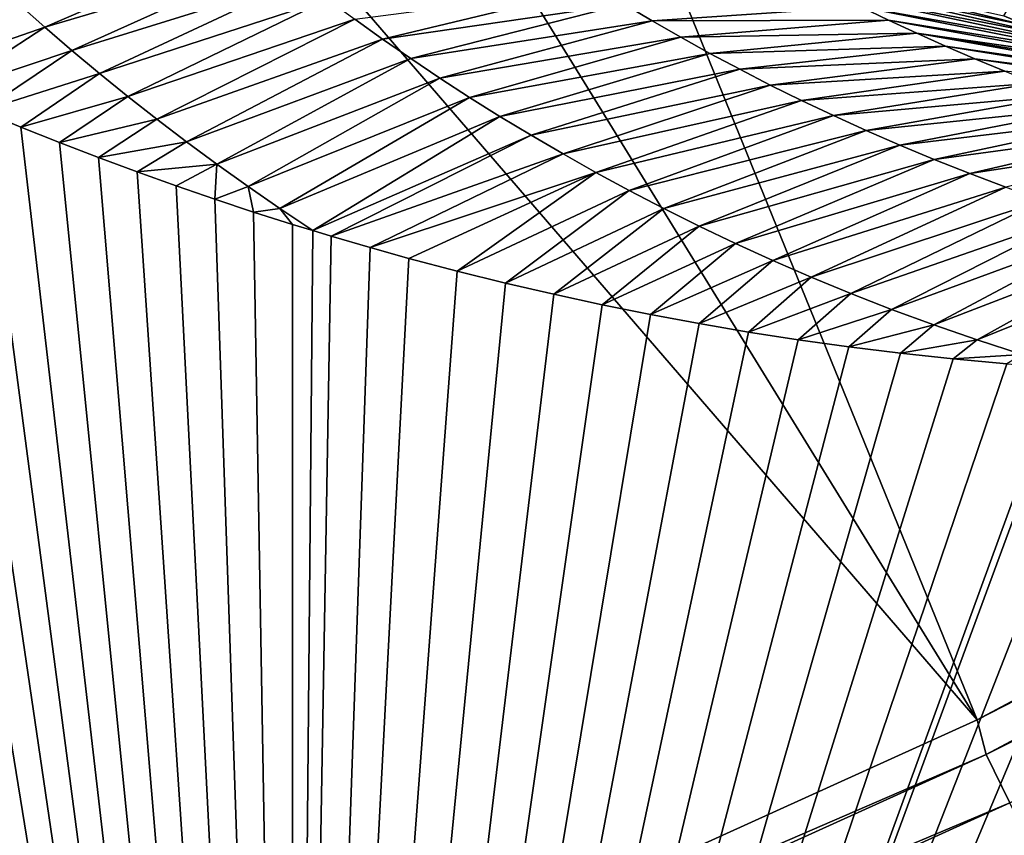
# Model space of a CAD drawing. Header units: millimetres. Extents: x -43.6 to 43.6, y -43.6 to 43.6.
# Tile 444 of 637: x 14.6 to 15.7, y -31.9 to -31. Entities that reach past the tile are written whole.
import ezdxf

# ---------------------------------------------------------------- set-up
doc = ezdxf.new("R2010")
doc.units = ezdxf.units.MM
doc.header["$LTSCALE"] = 52.148148
for name, color, linetype in [('151', 7, 'CONTINUOUS'), ('154', 7, 'CONTINUOUS'), ('213', 7, 'CONTINUOUS'), ('390', 7, 'CONTINUOUS'), ('403', 7, 'CONTINUOUS')]:
    doc.layers.add(name, color=color, linetype=linetype)

msp = doc.modelspace()

# ---------------------------------------------------------------- linework, layer by layer
at = {"layer": '151', "linetype": 'Continuous'}
for points in [[(13.5212, -30.4243, 10.7185), (14.8958, -33.7164, 23.9303), (12.0943, -31.0192, 10.7185), (13.5212, -30.4243, 10.7185)], [(13.5519, -30.4505, 10.8534), (14.8958, -33.7164, 23.9303), (13.5212, -30.4243, 10.7185), (13.5519, -30.4505, 10.8534)], [(13.583, -30.4765, 10.9884), (14.8958, -33.7164, 23.9303), (13.5519, -30.4505, 10.8534), (13.583, -30.4765, 10.9884)], [(13.6146, -30.5023, 11.1233), (14.8958, -33.7164, 23.9303), (13.583, -30.4765, 10.9884), (13.6146, -30.5023, 11.1233)], [(13.6466, -30.5279, 11.2582), (14.8958, -33.7164, 23.9303), (13.6146, -30.5023, 11.1233), (13.6466, -30.5279, 11.2582)], [(13.679, -30.5533, 11.3931), (14.8958, -33.7164, 23.9303), (13.6466, -30.5279, 11.2582), (13.679, -30.5533, 11.3931)], [(13.7119, -30.5785, 11.528), (14.8958, -33.7164, 23.9303), (13.679, -30.5533, 11.3931), (13.7119, -30.5785, 11.528)], [(13.7451, -30.6035, 11.6629), (14.8958, -33.7164, 23.9303), (13.7119, -30.5785, 11.528), (13.7451, -30.6035, 11.6629)], [(13.7789, -30.6283, 11.798), (14.8958, -33.7164, 23.9303), (13.7451, -30.6035, 11.6629), (13.7789, -30.6283, 11.798)], [(13.8132, -30.6529, 11.9332), (14.8958, -33.7164, 23.9303), (13.7789, -30.6283, 11.798), (13.8132, -30.6529, 11.9332)], [(13.8481, -30.6773, 12.0687), (14.8958, -33.7164, 23.9303), (13.8132, -30.6529, 11.9332), (13.8481, -30.6773, 12.0687)], [(13.8833, -30.7015, 12.2041), (14.8958, -33.7164, 23.9303), (13.8481, -30.6773, 12.0687), (13.8833, -30.7015, 12.2041)], [(13.919, -30.7253, 12.3392), (14.8958, -33.7164, 23.9303), (13.8833, -30.7015, 12.2041), (13.919, -30.7253, 12.3392)], [(13.9552, -30.7489, 12.4742), (14.8958, -33.7164, 23.9303), (13.919, -30.7253, 12.3392), (13.9552, -30.7489, 12.4742)], [(13.9919, -30.7723, 12.6091), (14.8958, -33.7164, 23.9303), (13.9552, -30.7489, 12.4742), (13.9919, -30.7723, 12.6091)], [(14.0289, -30.7953, 12.7436), (14.8958, -33.7164, 23.9303), (13.9919, -30.7723, 12.6091), (14.0289, -30.7953, 12.7436)], [(14.0661, -30.8179, 12.877), (14.8958, -33.7164, 23.9303), (14.0289, -30.7953, 12.7436), (14.0661, -30.8179, 12.877)], [(14.1037, -30.8401, 13.0094), (14.8958, -33.7164, 23.9303), (14.0661, -30.8179, 12.877), (14.1037, -30.8401, 13.0094)], [(14.1415, -30.8619, 13.1411), (14.8958, -33.7164, 23.9303), (14.1037, -30.8401, 13.0094), (14.1415, -30.8619, 13.1411)], [(14.165, -30.8751, 13.2218), (14.8958, -33.7164, 23.9303), (14.1415, -30.8619, 13.1411), (14.165, -30.8751, 13.2218)], [(14.1795, -30.8832, 13.2716), (14.8958, -33.7164, 23.9303), (14.165, -30.8751, 13.2218), (14.1795, -30.8832, 13.2716)], [(14.2175, -30.9039, 13.4002), (14.8958, -33.7164, 23.9303), (14.1795, -30.8832, 13.2716), (14.2175, -30.9039, 13.4002)], [(14.2554, -30.9241, 13.5267), (14.8958, -33.7164, 23.9303), (14.2175, -30.9039, 13.4002), (14.2554, -30.9241, 13.5267)], [(14.2933, -30.9437, 13.6516), (14.8958, -33.7164, 23.9303), (14.2554, -30.9241, 13.5267), (14.2933, -30.9437, 13.6516)], [(14.3312, -30.9628, 13.7746), (14.8958, -33.7164, 23.9303), (14.2933, -30.9437, 13.6516), (14.3312, -30.9628, 13.7746)], [(14.3688, -30.9813, 13.8953), (14.8958, -33.7164, 23.9303), (14.3312, -30.9628, 13.7746), (14.3688, -30.9813, 13.8953)], [(14.4137, -31.0026, 14.0371), (14.8958, -33.7164, 23.9303), (14.3688, -30.9813, 13.8953), (14.4137, -31.0026, 14.0371)], [(14.4583, -31.0231, 14.1756), (14.8958, -33.7164, 23.9303), (14.4137, -31.0026, 14.0371), (14.4583, -31.0231, 14.1756)], [(14.8958, -33.7164, 23.9303), (12.7067, -34.6008, 23.9303), (12.0943, -31.0192, 10.7185), (14.8958, -33.7164, 23.9303)], [(14.5027, -31.0428, 14.3113), (14.8958, -33.7164, 23.9303), (14.4583, -31.0231, 14.1756), (14.5027, -31.0428, 14.3113)], [(14.5468, -31.0618, 14.4442), (14.8958, -33.7164, 23.9303), (14.5027, -31.0428, 14.3113), (14.5468, -31.0618, 14.4442)], [(14.5906, -31.08, 14.5741), (14.8958, -33.7164, 23.9303), (14.5468, -31.0618, 14.4442), (14.5906, -31.08, 14.5741)], [(14.6343, -31.0974, 14.7015), (14.8958, -33.7164, 23.9303), (14.5906, -31.08, 14.5741), (14.6343, -31.0974, 14.7015)], [(14.6779, -31.1143, 14.8268), (14.8958, -33.7164, 23.9303), (14.6343, -31.0974, 14.7015), (14.6779, -31.1143, 14.8268)], [(14.7215, -31.1305, 14.9501), (14.8958, -33.7164, 23.9303), (14.6779, -31.1143, 14.8268), (14.7215, -31.1305, 14.9501)], [(14.765, -31.1461, 15.0712), (14.8958, -33.7164, 23.9303), (14.7215, -31.1305, 14.9501), (14.765, -31.1461, 15.0712)], [(14.8085, -31.1611, 15.1905), (14.8958, -33.7164, 23.9303), (14.765, -31.1461, 15.0712), (14.8085, -31.1611, 15.1905)], [(14.852, -31.1755, 15.3081), (14.8958, -33.7164, 23.9303), (14.8085, -31.1611, 15.1905), (14.852, -31.1755, 15.3081)], [(14.8956, -31.1894, 15.424), (14.8958, -33.7164, 23.9303), (14.852, -31.1755, 15.3081), (14.8956, -31.1894, 15.424)], [(14.9185, -31.1964, 15.484), (14.8958, -33.7164, 23.9303), (14.8956, -31.1894, 15.424), (14.9185, -31.1964, 15.484)], [(14.9392, -31.2026, 15.538), (14.8958, -33.7164, 23.9303), (14.9185, -31.1964, 15.484), (14.9392, -31.2026, 15.538)], [(14.9828, -31.2154, 15.6502), (14.8958, -33.7164, 23.9303), (14.9392, -31.2026, 15.538), (14.9828, -31.2154, 15.6502)], [(15.0263, -31.2275, 15.7605), (14.8958, -33.7164, 23.9303), (14.9828, -31.2154, 15.6502), (15.0263, -31.2275, 15.7605)], [(15.0806, -31.2418, 15.8958), (14.8958, -33.7164, 23.9303), (15.0263, -31.2275, 15.7605), (15.0806, -31.2418, 15.8958)], [(15.1349, -31.2553, 16.0283), (14.8958, -33.7164, 23.9303), (15.0806, -31.2418, 15.8958), (15.1349, -31.2553, 16.0283)], [(15.1891, -31.2679, 16.1578), (14.8958, -33.7164, 23.9303), (15.1349, -31.2553, 16.0283), (15.1891, -31.2679, 16.1578)], [(15.2433, -31.2797, 16.2849), (14.8958, -33.7164, 23.9303), (15.1891, -31.2679, 16.1578), (15.2433, -31.2797, 16.2849)], [(15.2978, -31.2907, 16.41), (14.8958, -33.7164, 23.9303), (15.2433, -31.2797, 16.2849), (15.2978, -31.2907, 16.41)], [(15.3524, -31.3008, 16.5329), (14.8958, -33.7164, 23.9303), (15.2978, -31.2907, 16.41), (15.3524, -31.3008, 16.5329)], [(15.4076, -31.3103, 16.6545), (14.8958, -33.7164, 23.9303), (15.3524, -31.3008, 16.5329), (15.4076, -31.3103, 16.6545)], [(15.4636, -31.319, 16.7751), (14.8958, -33.7164, 23.9303), (15.4076, -31.3103, 16.6545), (15.4636, -31.319, 16.7751)], [(15.5203, -31.3269, 16.8946), (14.8958, -33.7164, 23.9303), (15.4636, -31.319, 16.7751), (15.5203, -31.3269, 16.8946)], [(15.5783, -31.3341, 17.0138), (14.8958, -33.7164, 23.9303), (15.5203, -31.3269, 16.8946), (15.5783, -31.3341, 17.0138)], [(15.6375, -31.3405, 17.1327), (14.8958, -33.7164, 23.9303), (15.5783, -31.3341, 17.0138), (15.6375, -31.3405, 17.1327)], [(15.6977, -31.346, 17.2507), (14.8958, -33.7164, 23.9303), (15.6375, -31.3405, 17.1327), (15.6977, -31.346, 17.2507)], [(15.7589, -31.3506, 17.3677), (14.8958, -33.7164, 23.9303), (15.6977, -31.346, 17.2507), (15.7589, -31.3506, 17.3677)], [(17.0249, -32.6928, 23.9303), (14.8958, -33.7164, 23.9303), (16.2638, -31.3497, 18.2155), (17.0249, -32.6928, 23.9303)], [(16.2638, -31.3497, 18.2155), (14.8958, -33.7164, 23.9303), (16.1878, -31.3543, 18.101), (16.2638, -31.3497, 18.2155)], [(15.7673, -31.3511, 17.3834), (14.8958, -33.7164, 23.9303), (15.7589, -31.3506, 17.3677), (15.7673, -31.3511, 17.3834)], [(15.8213, -31.3542, 17.4837), (14.8958, -33.7164, 23.9303), (15.7673, -31.3511, 17.3834), (15.8213, -31.3542, 17.4837)], [(15.8838, -31.3568, 17.5967), (14.8958, -33.7164, 23.9303), (15.8213, -31.3542, 17.4837), (15.8838, -31.3568, 17.5967)], [(16.1878, -31.3543, 18.101), (14.8958, -33.7164, 23.9303), (16.1292, -31.3567, 18.0097), (16.1878, -31.3543, 18.101)], [(16.1292, -31.3567, 18.0097), (14.8958, -33.7164, 23.9303), (16.0694, -31.3583, 17.9136), (16.1292, -31.3567, 18.0097)], [(15.9462, -31.3583, 17.7063), (14.8958, -33.7164, 23.9303), (15.8838, -31.3568, 17.5967), (15.9462, -31.3583, 17.7063)], [(16.0694, -31.3583, 17.9136), (14.8958, -33.7164, 23.9303), (16.0084, -31.3588, 17.8124), (16.0694, -31.3583, 17.9136)], [(16.0084, -31.3588, 17.8124), (14.8958, -33.7164, 23.9303), (15.9462, -31.3583, 17.7063), (16.0084, -31.3588, 17.8124)]]:
    msp.add_3dface(points, dxfattribs=at)
at = {"layer": '154', "color": 2, "linetype": 'Continuous'}
for points in [[(12.3097, -26.3016, 2.3697), (15.6645, -31.7457, 25.9303), (13.2621, -25.8344, 2.3697), (12.3097, -26.3016, 2.3697)], [(15.6645, -31.7457, 25.9303), (17.707, -30.6533, 25.9303), (13.2621, -25.8344, 2.3697), (15.6645, -31.7457, 25.9303)], [(11.341, -26.7336, 2.3697), (15.6645, -31.7457, 25.9303), (12.3097, -26.3016, 2.3697), (11.341, -26.7336, 2.3697)], [(13.5561, -32.7018, 25.9303), (15.6645, -31.7457, 25.9303), (11.341, -26.7336, 2.3697), (13.5561, -32.7018, 25.9303)]]:
    msp.add_3dface(points, dxfattribs=at)
at = {"layer": '213', "color": 2, "linetype": 'Continuous'}
for points in [[(17.707, -30.6533, 25.9303), (15.6645, -31.7457, 25.9303), (17.7197, -30.6915, 26.0312), (17.707, -30.6533, 25.9303)], [(15.6645, -31.7457, 25.9303), (15.6745, -31.7847, 26.0312), (17.7197, -30.6915, 26.0312), (15.6645, -31.7457, 25.9303)], [(15.6745, -31.7847, 26.0312), (17.75, -30.7439, 26.1216), (17.7197, -30.6915, 26.0312), (15.6745, -31.7847, 26.0312)], [(15.7012, -31.839, 26.1216), (17.75, -30.7439, 26.1216), (15.6745, -31.7847, 26.0312), (15.7012, -31.839, 26.1216)], [(15.6645, -31.7457, 25.9303), (13.5561, -32.7018, 25.9303), (15.6745, -31.7847, 26.0312), (15.6645, -31.7457, 25.9303)], [(13.5561, -32.7018, 25.9303), (13.5621, -32.7419, 26.0312), (15.6745, -31.7847, 26.0312), (13.5561, -32.7018, 25.9303)], [(13.5621, -32.7419, 26.0312), (15.7012, -31.839, 26.1216), (15.6745, -31.7847, 26.0312), (13.5621, -32.7419, 26.0312)], [(13.5853, -32.7978, 26.1216), (15.7012, -31.839, 26.1216), (13.5621, -32.7419, 26.0312), (13.5853, -32.7978, 26.1216)], [(13.5853, -32.7978, 26.1216), (15.736, -31.9095, 26.1968), (15.7012, -31.839, 26.1216), (13.5853, -32.7978, 26.1216)]]:
    msp.add_3dface(points, dxfattribs=at)
at = {"layer": '390', "linetype": 'Continuous'}
msp.add_3dface([(15.6944, -30.9552, 14.1109), (15.9634, -30.5111, -14.7544), (15.7212, -30.9665, 14.2364), (15.6944, -30.9552, 14.1109)], dxfattribs=at)
at = {"layer": '403', "linetype": 'Continuous'}
for points in [[(14.5882, -30.9417, 14.0688), (14.8479, -30.8683, 14.0211), (14.6178, -30.9679, 14.2104), (14.5882, -30.9417, 14.0688)], [(14.8479, -30.8683, 14.0211), (14.8763, -30.8912, 14.1618), (14.6178, -30.9679, 14.2104), (14.8479, -30.8683, 14.0211)], [(14.6178, -30.9679, 14.2104), (14.8763, -30.8912, 14.1618), (14.6481, -30.994, 14.3519), (14.6178, -30.9679, 14.2104)], [(14.8763, -30.8912, 14.1618), (14.9054, -30.914, 14.3024), (14.6481, -30.994, 14.3519), (14.8763, -30.8912, 14.1618)], [(15.6944, -30.9552, 14.1109), (15.7212, -30.9665, 14.2364), (15.4444, -30.8985, 14.2165), (15.6944, -30.9552, 14.1109)], [(15.4444, -30.8985, 14.2165), (15.7212, -30.9665, 14.2364), (15.4737, -30.9143, 14.3561), (15.4444, -30.8985, 14.2165)], [(14.6481, -30.994, 14.3519), (14.9054, -30.914, 14.3024), (14.6792, -31.0199, 14.4934), (14.6481, -30.994, 14.3519)], [(14.9054, -30.914, 14.3024), (14.9352, -30.9365, 14.443), (14.6792, -31.0199, 14.4934), (14.9054, -30.914, 14.3024)], [(15.7212, -30.9665, 14.2364), (15.7479, -30.9772, 14.3593), (15.4737, -30.9143, 14.3561), (15.7212, -30.9665, 14.2364)], [(15.4737, -30.9143, 14.3561), (15.7479, -30.9772, 14.3593), (15.5035, -30.9297, 14.4957), (15.4737, -30.9143, 14.3561)], [(14.9656, -30.9589, 14.5836), (15.2375, -30.9234, 14.5595), (14.9968, -30.9812, 14.7241), (14.9656, -30.9589, 14.5836)], [(15.2375, -30.9234, 14.5595), (15.2682, -30.9422, 14.7001), (14.9968, -30.9812, 14.7241), (15.2375, -30.9234, 14.5595)], [(15.7479, -30.9772, 14.3593), (15.7745, -30.9876, 14.4802), (15.5035, -30.9297, 14.4957), (15.7479, -30.9772, 14.3593)], [(15.5035, -30.9297, 14.4957), (15.7745, -30.9876, 14.4802), (15.534, -30.945, 14.6351), (15.5035, -30.9297, 14.4957)], [(14.4583, -31.0231, 14.1756), (14.5882, -30.9417, 14.0688), (14.6178, -30.9679, 14.2104), (14.4583, -31.0231, 14.1756)], [(14.6792, -31.0199, 14.4934), (14.9352, -30.9365, 14.443), (14.7109, -31.0456, 14.6349), (14.6792, -31.0199, 14.4934)], [(14.9352, -30.9365, 14.443), (14.9656, -30.9589, 14.5836), (14.7109, -31.0456, 14.6349), (14.9352, -30.9365, 14.443)], [(14.9968, -30.9812, 14.7241), (15.2682, -30.9422, 14.7001), (15.0286, -31.0032, 14.8646), (14.9968, -30.9812, 14.7241)], [(15.2682, -30.9422, 14.7001), (15.2996, -30.9608, 14.8407), (15.0286, -31.0032, 14.8646), (15.2682, -30.9422, 14.7001)], [(15.2682, -30.9422, 14.7001), (15.534, -30.945, 14.6351), (15.2996, -30.9608, 14.8407), (15.2682, -30.9422, 14.7001)], [(15.534, -30.945, 14.6351), (15.565, -30.96, 14.7743), (15.2996, -30.9608, 14.8407), (15.534, -30.945, 14.6351)], [(15.7745, -30.9876, 14.4802), (15.8012, -30.9977, 14.5994), (15.534, -30.945, 14.6351), (15.7745, -30.9876, 14.4802)], [(15.534, -30.945, 14.6351), (15.8012, -30.9977, 14.5994), (15.565, -30.96, 14.7743), (15.534, -30.945, 14.6351)], [(14.7109, -31.0456, 14.6349), (14.9656, -30.9589, 14.5836), (14.7434, -31.0712, 14.7764), (14.7109, -31.0456, 14.6349)], [(14.9656, -30.9589, 14.5836), (14.9968, -30.9812, 14.7241), (14.7434, -31.0712, 14.7764), (14.9656, -30.9589, 14.5836)], [(15.0286, -31.0032, 14.8646), (15.2996, -30.9608, 14.8407), (15.0612, -31.0251, 15.005), (15.0286, -31.0032, 14.8646)], [(15.2996, -30.9608, 14.8407), (15.3316, -30.9792, 14.9811), (15.0612, -31.0251, 15.005), (15.2996, -30.9608, 14.8407)], [(15.2996, -30.9608, 14.8407), (15.565, -30.96, 14.7743), (15.3316, -30.9792, 14.9811), (15.2996, -30.9608, 14.8407)], [(15.565, -30.96, 14.7743), (15.5967, -30.9747, 14.9134), (15.3316, -30.9792, 14.9811), (15.565, -30.96, 14.7743)], [(15.8012, -30.9977, 14.5994), (15.8279, -31.0074, 14.7166), (15.565, -30.96, 14.7743), (15.8012, -30.9977, 14.5994)], [(15.565, -30.96, 14.7743), (15.8279, -31.0074, 14.7166), (15.5967, -30.9747, 14.9134), (15.565, -30.96, 14.7743)], [(14.5027, -31.0428, 14.3113), (14.4583, -31.0231, 14.1756), (14.6178, -30.9679, 14.2104), (14.5027, -31.0428, 14.3113)], [(14.5027, -31.0428, 14.3113), (14.6178, -30.9679, 14.2104), (14.6481, -30.994, 14.3519), (14.5027, -31.0428, 14.3113)], [(15.3316, -30.9792, 14.9811), (15.5967, -30.9747, 14.9134), (15.3644, -30.9973, 15.1214), (15.3316, -30.9792, 14.9811)], [(15.5967, -30.9747, 14.9134), (15.629, -30.9892, 15.0524), (15.3644, -30.9973, 15.1214), (15.5967, -30.9747, 14.9134)], [(15.8279, -31.0074, 14.7166), (15.8546, -31.0167, 14.8321), (15.5967, -30.9747, 14.9134), (15.8279, -31.0074, 14.7166)], [(15.8546, -31.0167, 14.8321), (15.8814, -31.0257, 14.9458), (15.5967, -30.9747, 14.9134), (15.8546, -31.0167, 14.8321)], [(15.5967, -30.9747, 14.9134), (15.8814, -31.0257, 14.9458), (15.629, -30.9892, 15.0524), (15.5967, -30.9747, 14.9134)], [(14.7434, -31.0712, 14.7764), (14.9968, -30.9812, 14.7241), (14.7767, -31.0966, 14.9179), (14.7434, -31.0712, 14.7764)], [(14.9968, -30.9812, 14.7241), (15.0286, -31.0032, 14.8646), (14.7767, -31.0966, 14.9179), (14.9968, -30.9812, 14.7241)], [(15.0612, -31.0251, 15.005), (15.3316, -30.9792, 14.9811), (15.0945, -31.0467, 15.1454), (15.0612, -31.0251, 15.005)], [(15.3316, -30.9792, 14.9811), (15.3644, -30.9973, 15.1214), (15.0945, -31.0467, 15.1454), (15.3316, -30.9792, 14.9811)], [(14.5468, -31.0618, 14.4442), (14.5027, -31.0428, 14.3113), (14.6481, -30.994, 14.3519), (14.5468, -31.0618, 14.4442)], [(14.5468, -31.0618, 14.4442), (14.6481, -30.994, 14.3519), (14.6792, -31.0199, 14.4934), (14.5468, -31.0618, 14.4442)], [(15.0945, -31.0467, 15.1454), (15.3644, -30.9973, 15.1214), (15.1287, -31.0681, 15.2857), (15.0945, -31.0467, 15.1454)], [(15.3644, -30.9973, 15.1214), (15.3979, -31.0152, 15.2617), (15.1287, -31.0681, 15.2857), (15.3644, -30.9973, 15.1214)], [(15.3644, -30.9973, 15.1214), (15.629, -30.9892, 15.0524), (15.3979, -31.0152, 15.2617), (15.3644, -30.9973, 15.1214)], [(15.629, -30.9892, 15.0524), (15.662, -31.0033, 15.1912), (15.3979, -31.0152, 15.2617), (15.629, -30.9892, 15.0524)], [(15.8814, -31.0257, 14.9458), (15.9082, -31.0343, 15.058), (15.629, -30.9892, 15.0524), (15.8814, -31.0257, 14.9458)], [(15.629, -30.9892, 15.0524), (15.9082, -31.0343, 15.058), (15.662, -31.0033, 15.1912), (15.629, -30.9892, 15.0524)], [(14.7767, -31.0966, 14.9179), (15.0286, -31.0032, 14.8646), (14.8108, -31.1218, 15.0594), (14.7767, -31.0966, 14.9179)], [(15.0286, -31.0032, 14.8646), (15.0612, -31.0251, 15.005), (14.8108, -31.1218, 15.0594), (15.0286, -31.0032, 14.8646)], [(15.3979, -31.0152, 15.2617), (15.662, -31.0033, 15.1912), (15.4322, -31.0329, 15.4018), (15.3979, -31.0152, 15.2617)], [(15.662, -31.0033, 15.1912), (15.6956, -31.0172, 15.3299), (15.4322, -31.0329, 15.4018), (15.662, -31.0033, 15.1912)], [(15.9082, -31.0343, 15.058), (15.935, -31.0426, 15.1684), (15.662, -31.0033, 15.1912), (15.9082, -31.0343, 15.058)], [(15.662, -31.0033, 15.1912), (15.935, -31.0426, 15.1684), (15.6956, -31.0172, 15.3299), (15.662, -31.0033, 15.1912)], [(14.5906, -31.08, 14.5741), (14.5468, -31.0618, 14.4442), (14.6792, -31.0199, 14.4934), (14.5906, -31.08, 14.5741)], [(14.5906, -31.08, 14.5741), (14.6792, -31.0199, 14.4934), (14.7109, -31.0456, 14.6349), (14.5906, -31.08, 14.5741)], [(15.1287, -31.0681, 15.2857), (15.3979, -31.0152, 15.2617), (15.1637, -31.0893, 15.426), (15.1287, -31.0681, 15.2857)], [(15.3979, -31.0152, 15.2617), (15.4322, -31.0329, 15.4018), (15.1637, -31.0893, 15.426), (15.3979, -31.0152, 15.2617)], [(15.4322, -31.0329, 15.4018), (15.6956, -31.0172, 15.3299), (15.4673, -31.0502, 15.5418), (15.4322, -31.0329, 15.4018)], [(15.6956, -31.0172, 15.3299), (15.73, -31.0307, 15.4683), (15.4673, -31.0502, 15.5418), (15.6956, -31.0172, 15.3299)], [(14.8108, -31.1218, 15.0594), (15.0612, -31.0251, 15.005), (14.8458, -31.1469, 15.2008), (14.8108, -31.1218, 15.0594)], [(15.0612, -31.0251, 15.005), (15.0945, -31.0467, 15.1454), (14.8458, -31.1469, 15.2008), (15.0612, -31.0251, 15.005)], [(15.1637, -31.0893, 15.426), (15.4322, -31.0329, 15.4018), (15.1995, -31.1103, 15.5662), (15.1637, -31.0893, 15.426)], [(15.4322, -31.0329, 15.4018), (15.4673, -31.0502, 15.5418), (15.1995, -31.1103, 15.5662), (15.4322, -31.0329, 15.4018)], [(15.4673, -31.0502, 15.5418), (15.73, -31.0307, 15.4683), (15.5032, -31.0672, 15.6817), (15.4673, -31.0502, 15.5418)], [(15.73, -31.0307, 15.4683), (15.7651, -31.0439, 15.6066), (15.5032, -31.0672, 15.6817), (15.73, -31.0307, 15.4683)], [(15.5032, -31.0672, 15.6817), (15.7651, -31.0439, 15.6066), (15.54, -31.084, 15.8215), (15.5032, -31.0672, 15.6817)], [(15.7651, -31.0439, 15.6066), (15.8009, -31.0568, 15.7446), (15.54, -31.084, 15.8215), (15.7651, -31.0439, 15.6066)], [(14.6343, -31.0974, 14.7015), (14.5906, -31.08, 14.5741), (14.7109, -31.0456, 14.6349), (14.6343, -31.0974, 14.7015)], [(14.6343, -31.0974, 14.7015), (14.7109, -31.0456, 14.6349), (14.7434, -31.0712, 14.7764), (14.6343, -31.0974, 14.7015)], [(14.8458, -31.1469, 15.2008), (15.0945, -31.0467, 15.1454), (14.8817, -31.1717, 15.3423), (14.8458, -31.1469, 15.2008)], [(15.0945, -31.0467, 15.1454), (15.1287, -31.0681, 15.2857), (14.8817, -31.1717, 15.3423), (15.0945, -31.0467, 15.1454)], [(15.1995, -31.1103, 15.5662), (15.4673, -31.0502, 15.5418), (15.2362, -31.131, 15.7064), (15.1995, -31.1103, 15.5662)], [(15.4673, -31.0502, 15.5418), (15.5032, -31.0672, 15.6817), (15.2362, -31.131, 15.7064), (15.4673, -31.0502, 15.5418)], [(15.54, -31.084, 15.8215), (15.8009, -31.0568, 15.7446), (15.5777, -31.1004, 15.9611), (15.54, -31.084, 15.8215)], [(15.8009, -31.0568, 15.7446), (15.8376, -31.0692, 15.8824), (15.5777, -31.1004, 15.9611), (15.8009, -31.0568, 15.7446)], [(14.6779, -31.1143, 14.8268), (14.6343, -31.0974, 14.7015), (14.7434, -31.0712, 14.7764), (14.6779, -31.1143, 14.8268)], [(14.6779, -31.1143, 14.8268), (14.7434, -31.0712, 14.7764), (14.7767, -31.0966, 14.9179), (14.6779, -31.1143, 14.8268)], [(15.1287, -31.0681, 15.2857), (14.9185, -31.1964, 15.484), (14.8817, -31.1717, 15.3423), (15.1287, -31.0681, 15.2857)], [(14.9185, -31.1964, 15.484), (15.1287, -31.0681, 15.2857), (15.1637, -31.0893, 15.426), (14.9185, -31.1964, 15.484)], [(15.2362, -31.131, 15.7064), (15.5032, -31.0672, 15.6817), (15.2739, -31.1514, 15.8466), (15.2362, -31.131, 15.7064)], [(15.5032, -31.0672, 15.6817), (15.54, -31.084, 15.8215), (15.2739, -31.1514, 15.8466), (15.5032, -31.0672, 15.6817)], [(15.5777, -31.1004, 15.9611), (15.8376, -31.0692, 15.8824), (15.6164, -31.1164, 16.1006), (15.5777, -31.1004, 15.9611)], [(15.8376, -31.0692, 15.8824), (15.8751, -31.0813, 16.02), (15.6164, -31.1164, 16.1006), (15.8376, -31.0692, 15.8824)], [(15.2739, -31.1514, 15.8466), (15.54, -31.084, 15.8215), (15.3126, -31.1715, 15.9866), (15.2739, -31.1514, 15.8466)], [(15.54, -31.084, 15.8215), (15.5777, -31.1004, 15.9611), (15.3126, -31.1715, 15.9866), (15.54, -31.084, 15.8215)], [(15.6164, -31.1164, 16.1006), (15.8751, -31.0813, 16.02), (15.6561, -31.1321, 16.2399), (15.6164, -31.1164, 16.1006)], [(15.8751, -31.0813, 16.02), (15.9135, -31.0929, 16.1574), (15.6561, -31.1321, 16.2399), (15.8751, -31.0813, 16.02)], [(14.7215, -31.1305, 14.9501), (14.6779, -31.1143, 14.8268), (14.7767, -31.0966, 14.9179), (14.7215, -31.1305, 14.9501)], [(14.7215, -31.1305, 14.9501), (14.7767, -31.0966, 14.9179), (14.8108, -31.1218, 15.0594), (14.7215, -31.1305, 14.9501)], [(14.9392, -31.2026, 15.538), (14.9185, -31.1964, 15.484), (15.1637, -31.0893, 15.426), (14.9392, -31.2026, 15.538)], [(14.9392, -31.2026, 15.538), (15.1637, -31.0893, 15.426), (15.1995, -31.1103, 15.5662), (14.9392, -31.2026, 15.538)], [(15.6561, -31.1321, 16.2399), (15.9135, -31.0929, 16.1574), (15.6968, -31.1474, 16.3791), (15.6561, -31.1321, 16.2399)], [(14.9828, -31.2154, 15.6502), (14.9392, -31.2026, 15.538), (15.1995, -31.1103, 15.5662), (14.9828, -31.2154, 15.6502)], [(14.9828, -31.2154, 15.6502), (15.1995, -31.1103, 15.5662), (15.2362, -31.131, 15.7064), (14.9828, -31.2154, 15.6502)], [(15.3126, -31.1715, 15.9866), (15.5777, -31.1004, 15.9611), (15.3523, -31.1913, 16.1266), (15.3126, -31.1715, 15.9866)], [(15.5777, -31.1004, 15.9611), (15.6164, -31.1164, 16.1006), (15.3523, -31.1913, 16.1266), (15.5777, -31.1004, 15.9611)], [(15.3523, -31.1913, 16.1266), (15.6164, -31.1164, 16.1006), (15.3931, -31.2108, 16.2666), (15.3523, -31.1913, 16.1266)], [(15.6164, -31.1164, 16.1006), (15.6561, -31.1321, 16.2399), (15.3931, -31.2108, 16.2666), (15.6164, -31.1164, 16.1006)], [(14.765, -31.1461, 15.0712), (14.7215, -31.1305, 14.9501), (14.8108, -31.1218, 15.0594), (14.765, -31.1461, 15.0712)], [(14.8085, -31.1611, 15.1905), (14.765, -31.1461, 15.0712), (14.8108, -31.1218, 15.0594), (14.8085, -31.1611, 15.1905)], [(14.8085, -31.1611, 15.1905), (14.8108, -31.1218, 15.0594), (14.8458, -31.1469, 15.2008), (14.8085, -31.1611, 15.1905)], [(15.0263, -31.2275, 15.7605), (14.9828, -31.2154, 15.6502), (15.2362, -31.131, 15.7064), (15.0263, -31.2275, 15.7605)], [(15.0806, -31.2418, 15.8958), (15.0263, -31.2275, 15.7605), (15.2362, -31.131, 15.7064), (15.0806, -31.2418, 15.8958)], [(15.0806, -31.2418, 15.8958), (15.2362, -31.131, 15.7064), (15.2739, -31.1514, 15.8466), (15.0806, -31.2418, 15.8958)], [(15.3931, -31.2108, 16.2666), (15.6561, -31.1321, 16.2399), (15.4351, -31.2299, 16.4064), (15.3931, -31.2108, 16.2666)], [(15.6561, -31.1321, 16.2399), (15.6968, -31.1474, 16.3791), (15.4351, -31.2299, 16.4064), (15.6561, -31.1321, 16.2399)], [(14.852, -31.1755, 15.3081), (14.8085, -31.1611, 15.1905), (14.8458, -31.1469, 15.2008), (14.852, -31.1755, 15.3081)], [(14.852, -31.1755, 15.3081), (14.8458, -31.1469, 15.2008), (14.8817, -31.1717, 15.3423), (14.852, -31.1755, 15.3081)], [(15.1349, -31.2553, 16.0283), (15.0806, -31.2418, 15.8958), (15.2739, -31.1514, 15.8466), (15.1349, -31.2553, 16.0283)], [(15.1349, -31.2553, 16.0283), (15.2739, -31.1514, 15.8466), (15.3126, -31.1715, 15.9866), (15.1349, -31.2553, 16.0283)], [(15.4351, -31.2299, 16.4064), (15.6968, -31.1474, 16.3791), (15.4782, -31.2487, 16.5462), (15.4351, -31.2299, 16.4064)], [(15.6968, -31.1474, 16.3791), (15.7386, -31.1622, 16.518), (15.4782, -31.2487, 16.5462), (15.6968, -31.1474, 16.3791)], [(15.4782, -31.2487, 16.5462), (15.7386, -31.1622, 16.518), (15.5227, -31.267, 16.686), (15.4782, -31.2487, 16.5462)], [(15.7386, -31.1622, 16.518), (15.7816, -31.1766, 16.6568), (15.5227, -31.267, 16.686), (15.7386, -31.1622, 16.518)], [(14.8956, -31.1894, 15.424), (14.852, -31.1755, 15.3081), (14.8817, -31.1717, 15.3423), (14.8956, -31.1894, 15.424)], [(14.9185, -31.1964, 15.484), (14.8956, -31.1894, 15.424), (14.8817, -31.1717, 15.3423), (14.9185, -31.1964, 15.484)], [(15.1891, -31.2679, 16.1578), (15.1349, -31.2553, 16.0283), (15.3126, -31.1715, 15.9866), (15.1891, -31.2679, 16.1578)], [(15.1891, -31.2679, 16.1578), (15.3126, -31.1715, 15.9866), (15.3523, -31.1913, 16.1266), (15.1891, -31.2679, 16.1578)], [(15.5227, -31.267, 16.686), (15.7816, -31.1766, 16.6568), (15.5685, -31.2849, 16.8256), (15.5227, -31.267, 16.686)], [(15.7816, -31.1766, 16.6568), (15.8259, -31.1904, 16.7954), (15.5685, -31.2849, 16.8256), (15.7816, -31.1766, 16.6568)], [(15.2433, -31.2797, 16.2849), (15.1891, -31.2679, 16.1578), (15.3523, -31.1913, 16.1266), (15.2433, -31.2797, 16.2849)], [(15.2433, -31.2797, 16.2849), (15.3523, -31.1913, 16.1266), (15.3931, -31.2108, 16.2666), (15.2433, -31.2797, 16.2849)], [(15.5685, -31.2849, 16.8256), (15.8259, -31.1904, 16.7954), (15.6157, -31.3023, 16.9652), (15.5685, -31.2849, 16.8256)], [(15.8259, -31.1904, 16.7954), (15.8715, -31.2038, 16.9337), (15.6157, -31.3023, 16.9652), (15.8259, -31.1904, 16.7954)], [(15.6157, -31.3023, 16.9652), (15.8715, -31.2038, 16.9337), (15.6645, -31.3192, 17.1047), (15.6157, -31.3023, 16.9652)], [(15.8715, -31.2038, 16.9337), (15.9185, -31.2165, 17.0718), (15.6645, -31.3192, 17.1047), (15.8715, -31.2038, 16.9337)], [(15.2978, -31.2907, 16.41), (15.2433, -31.2797, 16.2849), (15.3931, -31.2108, 16.2666), (15.2978, -31.2907, 16.41)], [(15.2978, -31.2907, 16.41), (15.3931, -31.2108, 16.2666), (15.4351, -31.2299, 16.4064), (15.2978, -31.2907, 16.41)], [(15.6645, -31.3192, 17.1047), (15.9185, -31.2165, 17.0718), (15.715, -31.3355, 17.244), (15.6645, -31.3192, 17.1047)], [(15.3524, -31.3008, 16.5329), (15.2978, -31.2907, 16.41), (15.4351, -31.2299, 16.4064), (15.3524, -31.3008, 16.5329)], [(15.3524, -31.3008, 16.5329), (15.4351, -31.2299, 16.4064), (15.4782, -31.2487, 16.5462), (15.3524, -31.3008, 16.5329)], [(15.4076, -31.3103, 16.6545), (15.3524, -31.3008, 16.5329), (15.4782, -31.2487, 16.5462), (15.4076, -31.3103, 16.6545)], [(15.4076, -31.3103, 16.6545), (15.4782, -31.2487, 16.5462), (15.5227, -31.267, 16.686), (15.4076, -31.3103, 16.6545)], [(15.4636, -31.319, 16.7751), (15.4076, -31.3103, 16.6545), (15.5227, -31.267, 16.686), (15.4636, -31.319, 16.7751)], [(15.4636, -31.319, 16.7751), (15.5227, -31.267, 16.686), (15.5685, -31.2849, 16.8256), (15.4636, -31.319, 16.7751)], [(15.5203, -31.3269, 16.8946), (15.4636, -31.319, 16.7751), (15.5685, -31.2849, 16.8256), (15.5203, -31.3269, 16.8946)], [(15.5203, -31.3269, 16.8946), (15.5685, -31.2849, 16.8256), (15.6157, -31.3023, 16.9652), (15.5203, -31.3269, 16.8946)], [(15.5783, -31.3341, 17.0138), (15.5203, -31.3269, 16.8946), (15.6157, -31.3023, 16.9652), (15.5783, -31.3341, 17.0138)], [(15.5783, -31.3341, 17.0138), (15.6157, -31.3023, 16.9652), (15.6645, -31.3192, 17.1047), (15.5783, -31.3341, 17.0138)], [(15.6375, -31.3405, 17.1327), (15.5783, -31.3341, 17.0138), (15.6645, -31.3192, 17.1047), (15.6375, -31.3405, 17.1327)], [(15.6375, -31.3405, 17.1327), (15.6645, -31.3192, 17.1047), (15.715, -31.3355, 17.244), (15.6375, -31.3405, 17.1327)], [(15.6977, -31.346, 17.2507), (15.6375, -31.3405, 17.1327), (15.715, -31.3355, 17.244), (15.6977, -31.346, 17.2507)]]:
    msp.add_3dface(points, dxfattribs=at)

doc.saveas('drawing.dxf')
